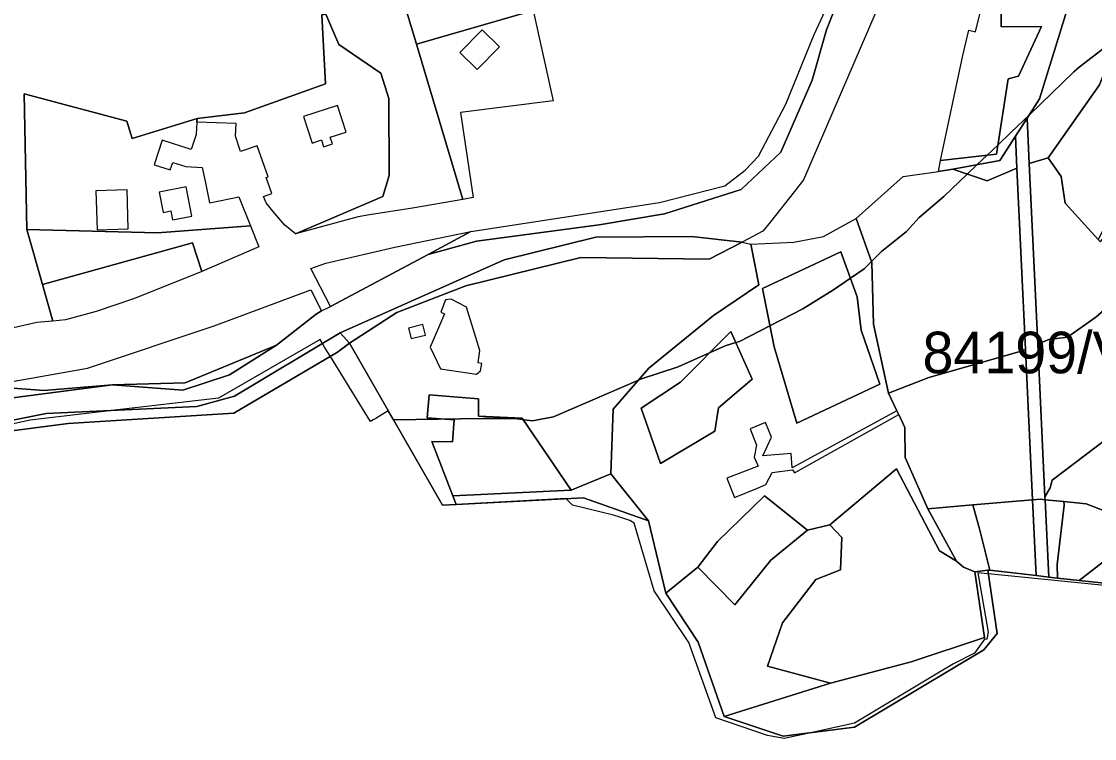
# Model space of a CAD drawing. Extents: x -477304 to -465429, y -1159113 to -1149210.
# Drawn here: x -470157.2 to -469770.1, y -1153938.9 to -1153680.2 of the extents above; entities that cross this region are included whole.
import ezdxf

# ---------------------------------------------------------------- set-up
doc = ezdxf.new("R2010")
doc.units = 0
for name, color, linetype in [('BPEJ_s', 7, 'Continuous'), ('orna_s', 7, 'Continuous'), ('PUPFL_s', 7, 'Continuous'), ('trav_porost_s', 7, 'Continuous'), ('voda_s', 7, 'Continuous')]:
    doc.layers.add(name, color=color, linetype=linetype)

msp = doc.modelspace()

# ---------------------------------------------------------------- linework, layer by layer
at = {"layer": 'BPEJ_s'}
for points in [[(-469766.29, -1153689.45), (-469775.62, -1153696.66), (-469777.5, -1153698.46), (-469793.61, -1153713.86), (-469800.19, -1153720.16), (-469804.91, -1153724.68), (-469808.94, -1153728.53), (-469812.45, -1153731.88), (-469816.02, -1153735.3), (-469824.41, -1153743.32), (-469833.32, -1153750.96), (-469837.98, -1153756.05), (-469846.89, -1153763.26), (-469850.55, -1153766.8), (-469853.25, -1153769.41), (-469858.16, -1153772.81), (-469864.28, -1153777.05), (-469875.31, -1153783.83), (-469887.22, -1153790.01), (-469898.21, -1153795.71), (-469899.51, -1153796.09), (-469903.31, -1153797.2), (-469908.94, -1153799.73), (-469920.27, -1153804.83), (-469933.85, -1153809.29), (-469934.65, -1153809.63), (-469965.24, -1153822.86), (-469972.87, -1153824.34), (-469975.78, -1153823.96), (-469976.2, -1153823.9), (-469976.58, -1153823.85), (-469979.21, -1153823.49), (-469986.38, -1153823.5), (-469990.69, -1153823.5), (-470023.01, -1153823.9), (-470024.88, -1153820.64), (-470027.11, -1153822.02), (-470029.32, -1153823.39), (-470030.26, -1153823.97), (-470031.27, -1153824.58), (-470045.74, -1153801.04), (-470047.82, -1153797.67), (-470048.62, -1153796.36), (-470049.46, -1153794.99), (-470086.07, -1153816.16), (-470123.44, -1153820.48), (-470154.09, -1153824.02), (-470198.45, -1153833.7)], [(-469664.49, -1153893.91), (-469808.43, -1153879.52), (-469808.71, -1153879.49), (-469812.13, -1153879.15), (-469808.5, -1153900.49), (-469808.92, -1153903.03), (-469809.77, -1153903.03), (-469813.38, -1153908.12), (-469821.01, -1153911.94), (-469827.23, -1153915.68), (-469856.65, -1153933.36), (-469871.89, -1153936.66), (-469882.1, -1153938.88), (-469888.03, -1153937.82), (-469906.7, -1153931.45), (-469916.45, -1153904.3), (-469928.97, -1153885.64), (-469936.18, -1153861.25), (-469937.67, -1153860.19), (-469941.3, -1153859.02), (-469943.6, -1153858.28), (-469958.45, -1153854.67), (-469960.57, -1153852.55), (-469960.67, -1153852.35), (-470000.35, -1153854.48), (-470005.31, -1153854.75), (-470023.01, -1153823.9), (-469990.69, -1153823.5), (-469986.38, -1153823.5), (-469979.21, -1153823.49), (-469976.58, -1153823.85), (-469976.2, -1153823.9), (-469975.78, -1153823.96), (-469972.87, -1153824.34), (-469965.24, -1153822.86), (-469934.65, -1153809.63), (-469933.85, -1153809.29), (-469920.27, -1153804.83), (-469908.94, -1153799.73), (-469903.31, -1153797.2), (-469899.51, -1153796.09), (-469898.21, -1153795.71), (-469887.22, -1153790.01), (-469875.31, -1153783.83), (-469864.28, -1153777.05), (-469858.16, -1153772.81), (-469853.25, -1153769.41), (-469850.55, -1153766.8), (-469846.89, -1153763.26), (-469837.98, -1153756.05), (-469833.32, -1153750.96), (-469824.41, -1153743.32), (-469816.02, -1153735.3), (-469812.45, -1153731.88), (-469808.94, -1153728.53), (-469804.91, -1153724.68), (-469800.19, -1153720.16), (-469793.61, -1153713.86), (-469777.5, -1153698.46), (-469775.62, -1153696.66), (-469766.29, -1153689.45)], [(-469958.45, -1153854.67), (-469960.57, -1153852.55), (-469960.67, -1153852.35), (-470000.35, -1153854.48), (-470005.31, -1153854.75), (-470023.01, -1153823.9), (-470024.88, -1153820.64), (-470027.11, -1153822.02), (-470029.32, -1153823.39), (-470030.26, -1153823.97), (-470031.27, -1153824.58), (-470045.74, -1153801.04), (-470047.82, -1153797.67), (-470048.62, -1153796.36), (-470049.46, -1153794.99), (-470086.07, -1153816.16), (-470123.44, -1153820.48), (-470154.09, -1153824.02), (-470198.45, -1153833.7)], [(-469664.49, -1153893.91), (-469808.43, -1153879.52), (-469808.71, -1153879.49), (-469812.13, -1153879.15), (-469808.5, -1153900.49), (-469808.92, -1153903.03), (-469809.77, -1153903.03), (-469813.38, -1153908.12), (-469821.01, -1153911.94), (-469827.23, -1153915.68), (-469856.65, -1153933.36), (-469871.89, -1153936.66), (-469882.1, -1153938.88), (-469888.03, -1153937.82), (-469906.7, -1153931.45), (-469916.45, -1153904.3), (-469928.97, -1153885.64), (-469936.18, -1153861.25), (-469937.67, -1153860.19), (-469941.3, -1153859.02), (-469943.6, -1153858.28), (-469958.45, -1153854.67)]]:
    msp.add_lwpolyline(points, dxfattribs=at)
at = {"layer": 'orna_s'}
for points in [[(-469739.15, -1153695.7), (-469736.14, -1153695.17), (-469768.75, -1153758.87), (-469780.66, -1153745.82), (-469782.15, -1153736.1), (-469786.8, -1153729.39), (-469768.32, -1153703.09), (-469759.71, -1153680.98), (-469753.84, -1153684.63), (-469750.46, -1153686.72), (-469749.01, -1153690.22), (-469745.44, -1153693.72), (-469742.04, -1153695.09)], [(-469992.26, -1153816.34), (-469992.26, -1153822.59), (-469976.62, -1153823.28), (-469958.83, -1153849.27), (-470001.52, -1153851.34), (-470009.2, -1153831.7), (-470001.67, -1153831.81), (-470001.06, -1153823.87), (-470010.79, -1153823.25), (-470010.12, -1153814.91)]]:
    msp.add_lwpolyline(points, close=True, dxfattribs=at)
at = {"layer": 'PUPFL_s'}
msp.add_lwpolyline([(-470174.63, -1153829.72), (-470140.38, -1153825.28), (-470080.6, -1153821.53), (-470043.21, -1153799.55), (-470038.84, -1153796.3), (-470005.31, -1153854.75), (-470000.35, -1153854.48), (-469954.45, -1153852.02), (-469930.96, -1153860.32), (-469924.69, -1153886.43), (-469913.07, -1153904.14), (-469903.73, -1153930.9), (-469882.38, -1153937.97), (-469856.66, -1153934.77), (-469810.05, -1153906.94), (-469805.24, -1153900.94), (-469808.64, -1153878.1), (-469807.85, -1153878.19), (-469791.19, -1153880.12), (-469786.61, -1153880.64), (-469783.48, -1153881), (-469775.64, -1153881.9), (-469724.55, -1153887.23)], dxfattribs=at)
for points in [[(-469813.96, -1153854.61), (-469792.47, -1153852.81), (-469791.19, -1153880.12), (-469807.85, -1153878.19), (-469811.58, -1153863.22)], [(-469787.93, -1153852.73), (-469786.61, -1153880.64), (-469791.19, -1153880.12), (-469792.47, -1153852.81), (-469789.48, -1153852.58)], [(-469781.2, -1153853.4), (-469781.01, -1153854.69), (-469783.59, -1153876.08), (-469783.48, -1153881), (-469786.61, -1153880.64), (-469787.93, -1153852.73)], [(-469807.85, -1153878.19), (-469808.64, -1153878.1), (-469813.32, -1153878.74), (-469817.34, -1153877.11), (-469819.84, -1153874.92), (-469830.21, -1153855.97), (-469813.96, -1153854.61), (-469811.58, -1153863.22)], [(-469775.64, -1153881.9), (-469783.48, -1153881), (-469783.59, -1153876.08), (-469781.01, -1153854.69), (-469781.2, -1153853.4), (-469773.1, -1153854.24), (-469751.02, -1153862.77)], [(-469684.24, -1153871.71), (-469661.77, -1153869.04), (-469654.59, -1153878.11), (-469645.76, -1153895.35), (-469649.95, -1153895), (-469684.76, -1153891.37), (-469724.55, -1153887.23), (-469775.64, -1153881.9), (-469751.02, -1153862.77), (-469735.23, -1153867.36)], [(-469810.05, -1153906.94), (-469856.66, -1153934.77), (-469882.38, -1153937.97), (-469903.73, -1153930.9), (-469865.39, -1153918.92), (-469836.24, -1153911.16), (-469809.82, -1153902.4), (-469813.32, -1153878.74), (-469808.64, -1153878.1), (-469805.24, -1153900.94)]]:
    msp.add_lwpolyline(points, close=True, dxfattribs=at)
at = {"layer": 'trav_porost_s'}
for points in [[(-470211.04, -1153509.04), (-470137.64, -1153523.37), (-470124.6, -1153527.8), (-470098.79, -1153546.39), (-470103.48, -1153549.03), (-470099.56, -1153590.23), (-470099.04, -1153603.92), (-470089.85, -1153612.95), (-470067.1, -1153623.45), (-470054.61, -1153647.58), (-470047.42, -1153677.59), (-470048.82, -1153677.81), (-470047.56, -1153702.73), (-470076.7, -1153713.21), (-470093.82, -1153715.23), (-470117.24, -1153722.48), (-470119.11, -1153716.19), (-470156.23, -1153706.32), (-470155.26, -1153755.31), (-470149.57, -1153775.16), (-470145.81, -1153788.29), (-470151.68, -1153788.8), (-470162.75, -1153791.36)], [(-469972.57, -1153676.31), (-470014.7, -1153688.4), (-470020.46, -1153669.19)]]:
    msp.add_lwpolyline(points, dxfattribs=at)
for points in [[(-469762.35, -1153586.95), (-469758.71, -1153588.97), (-469754.26, -1153594.9), (-469754.08, -1153606.39), (-469750.85, -1153616.56), (-469756.88, -1153630.21), (-469760.34, -1153644.55), (-469759.07, -1153678.58), (-469759.71, -1153680.98), (-469768.32, -1153703.09), (-469786.8, -1153729.39), (-469793.65, -1153731.49), (-469794.42, -1153715.12), (-469789.92, -1153708.17), (-469777.95, -1153669.18), (-469776.28, -1153669.67), (-469764.94, -1153643.2), (-469780.81, -1153637.46)], [(-470047.42, -1153677.59), (-470054.61, -1153647.58), (-470067.1, -1153623.45), (-470062.25, -1153625.69), (-470035.4, -1153640.96), (-470020.46, -1153669.19), (-470014.7, -1153688.4), (-469998.01, -1153744.48), (-470016.13, -1153747.59), (-470031.6, -1153750.01), (-470035.69, -1153750.71), (-470058.34, -1153756.88), (-470026.88, -1153743.36), (-470024.51, -1153735.74), (-470024.71, -1153708.05), (-470027.6, -1153698.91), (-470042.65, -1153688.59)], [(-469786.52, -1153642.78), (-469795.59, -1153663.96), (-469777.95, -1153669.18), (-469789.92, -1153708.17), (-469794.42, -1153715.12), (-469798.62, -1153721.57), (-469804.3, -1153730.39), (-469821.26, -1153733.5), (-469826.33, -1153734.41), (-469825.66, -1153730.35), (-469805.45, -1153728.15), (-469801.25, -1153700.94), (-469797.51, -1153700.01), (-469789.26, -1153682.02), (-469803.74, -1153682.12), (-469803.86, -1153668.82), (-469802.45, -1153662.56), (-469804.1, -1153662.18), (-469804.89, -1153639.97), (-469801.15, -1153639.26)], [(-469805.45, -1153728.15), (-469825.66, -1153730.35), (-469817.63, -1153692.56), (-469815.41, -1153683.42), (-469813, -1153683.97), (-469810.98, -1153675.64), (-469813.4, -1153675.09), (-469811.65, -1153667.87), (-469804.04, -1153669.61), (-469803.86, -1153668.82), (-469803.74, -1153682.12), (-469789.26, -1153682.02), (-469797.51, -1153700.01), (-469801.25, -1153700.94)], [(-470066.46, -1153748.65), (-470068.9, -1153745.65), (-470069.83, -1153743.35), (-470066.9, -1153742.32), (-470068.94, -1153736.55), (-470068.21, -1153736.29), (-470072.18, -1153725.07), (-470078.12, -1153727.16), (-470079.93, -1153721.64), (-470079.75, -1153717.09), (-470093.94, -1153716.51), (-470093.82, -1153715.23), (-470076.7, -1153713.21), (-470047.56, -1153702.73), (-470048.82, -1153677.81), (-470047.42, -1153677.59), (-470042.65, -1153688.59), (-470027.6, -1153698.91), (-470024.71, -1153708.05), (-470024.51, -1153735.74), (-470026.88, -1153743.36), (-470058.34, -1153756.88), (-470062.19, -1153753.72)], [(-469998.82, -1153713.09), (-469994.18, -1153743.75), (-469998.01, -1153744.48), (-470014.7, -1153688.4), (-469972.57, -1153676.31), (-469965.41, -1153708.83)], [(-469999.02, -1153691.46), (-469992.8, -1153697.6), (-469984.73, -1153689.43), (-469990.94, -1153683.29)], [(-470156.23, -1153706.32), (-470119.11, -1153716.19), (-470117.24, -1153722.48), (-470093.82, -1153715.23), (-470093.94, -1153716.51), (-470094.12, -1153721.06), (-470095.91, -1153726.47), (-470106.41, -1153723.04), (-470109.31, -1153731.91), (-470103.49, -1153733.81), (-470102.59, -1153731.07), (-470097.92, -1153732.59), (-470091.94, -1153732.88), (-470090.94, -1153737.88), (-470089.4, -1153745.64), (-470085.78, -1153744.92), (-470078.71, -1153743.52), (-470074.55, -1153754.01), (-470108.07, -1153756.42), (-470155.26, -1153755.31)], [(-470048.22, -1153725.4), (-470045.03, -1153724.43), (-470045.78, -1153721.97), (-470040.09, -1153720.15), (-470043.2, -1153710.55), (-470055.48, -1153714.5), (-470052.37, -1153724.09), (-470048.96, -1153722.98)], [(-469795.01, -1153798.52), (-469798.08, -1153733.18), (-469798.62, -1153721.57), (-469794.42, -1153715.12), (-469793.65, -1153731.49), (-469790.57, -1153796.64), (-469787.98, -1153851.64), (-469787.93, -1153852.73), (-469789.48, -1153852.58), (-469792.47, -1153852.81)], [(-469804.3, -1153730.39), (-469798.62, -1153721.57), (-469798.08, -1153733.18), (-469808.84, -1153737.77), (-469821.26, -1153733.5)], [(-469786.52, -1153794.92), (-469790.57, -1153796.64), (-469793.65, -1153731.49), (-469786.8, -1153729.39), (-469782.15, -1153736.1), (-469780.66, -1153745.82), (-469768.75, -1153758.87), (-469767.99, -1153759.69), (-469762.82, -1153752.78), (-469745.93, -1153763.43), (-469758.03, -1153776.82), (-469769.65, -1153786.86), (-469779.89, -1153794.08)], [(-469796.55, -1153799.17), (-469829.85, -1153808.67), (-469844.45, -1153814.33), (-469849.77, -1153789.44), (-469850.41, -1153767.2), (-469856.1, -1153751.34), (-469839.1, -1153736.19), (-469826.33, -1153734.41), (-469821.26, -1153733.5), (-469808.84, -1153737.77), (-469798.08, -1153733.18), (-469795.01, -1153798.52)], [(-470118.65, -1153755.09), (-470119.04, -1153741.02), (-470130.32, -1153741.33), (-470129.93, -1153755.4)], [(-470103.32, -1153748.57), (-470102.68, -1153751.83), (-470095.68, -1153750.46), (-470097.76, -1153739.86), (-470107.56, -1153741.78), (-470106.12, -1153749.12)], [(-469891.17, -1153775.19), (-469894.07, -1153760.62), (-469878.61, -1153759.88), (-469867.9, -1153757.76), (-469856.1, -1153751.34), (-469850.41, -1153767.2), (-469849.77, -1153789.44), (-469844.45, -1153814.33), (-469841.42, -1153820.62), (-469879.13, -1153841.19), (-469879.53, -1153836.02), (-469889.77, -1153836.95), (-469886.57, -1153830.16), (-469888.73, -1153824.88), (-469894.37, -1153827.19), (-469891.99, -1153833.02), (-469892.93, -1153837.39), (-469891.43, -1153840.64), (-469902.79, -1153844.98), (-469900, -1153851.94), (-469891.65, -1153848.61), (-469888.7, -1153847.24), (-469886.39, -1153842.89), (-469879.07, -1153841.96), (-469878.27, -1153843.05), (-469840.74, -1153822.03), (-469838.49, -1153826.71), (-469838.35, -1153837.55), (-469830.21, -1153855.97), (-469819.84, -1153874.92), (-469825.96, -1153871.21), (-469841.51, -1153841.56), (-469865.52, -1153861.74), (-469873.6, -1153863.74), (-469889.12, -1153851.35), (-469906.09, -1153867.81), (-469913.2, -1153877.08), (-469924.69, -1153886.43), (-469930.96, -1153860.32), (-469944.54, -1153843.39), (-469943.71, -1153820.1), (-469930.9, -1153805.3), (-469907.51, -1153786.26)], [(-470074.55, -1153754.01), (-470071.56, -1153761.53), (-470092.17, -1153770.37), (-470095.47, -1153760.09), (-470149.57, -1153775.16), (-470155.26, -1153755.31), (-470108.07, -1153756.42)], [(-470010.46, -1153764.25), (-470045.67, -1153783.06), (-470052.8, -1153769.37), (-470047.33, -1153767.42), (-470022.46, -1153761.65), (-469995.09, -1153756.04)], [(-470149.57, -1153775.16), (-470095.47, -1153760.09), (-470092.17, -1153770.37), (-470109.14, -1153777.31), (-470116.76, -1153780.26), (-470130.26, -1153784.8), (-470141.25, -1153787.89), (-470145.81, -1153788.29)], [(-469891.17, -1153775.19), (-469907.51, -1153786.26), (-469930.9, -1153805.3), (-469943.71, -1153820.1), (-469944.54, -1153843.39), (-469958.83, -1153849.27), (-469976.62, -1153823.28), (-469992.26, -1153822.59), (-469992.26, -1153816.34), (-470010.12, -1153814.91), (-470010.79, -1153823.25), (-470001.06, -1153823.87), (-470001.67, -1153831.81), (-470009.2, -1153831.7), (-470001.52, -1153851.34), (-470000.35, -1153854.48), (-470005.31, -1153854.75), (-470038.84, -1153796.3), (-470021.78, -1153785.22), (-469996.85, -1153775.54), (-469955.4, -1153765.32), (-469909.16, -1153765.93), (-469897.25, -1153759.8), (-469894.07, -1153760.62)], [(-469854.26, -1153791.64), (-469855.69, -1153779.5), (-469861.66, -1153763.34), (-469889.91, -1153776.57), (-469885.69, -1153797.63), (-469877.5, -1153825.08), (-469847.58, -1153811.07)], [(-469889.91, -1153776.57), (-469861.66, -1153763.34), (-469855.69, -1153779.5), (-469854.26, -1153791.64), (-469847.58, -1153811.07), (-469877.5, -1153825.08), (-469885.69, -1153797.63)], [(-469790.57, -1153796.64), (-469786.52, -1153794.92), (-469779.89, -1153794.08), (-469769.65, -1153786.86), (-469758.03, -1153776.82), (-469745.93, -1153763.43), (-469739.38, -1153766.86), (-469747.52, -1153809.93), (-469741.22, -1153812.28), (-469785.32, -1153845.65), (-469786.1, -1153848.5), (-469787.98, -1153851.64)], [(-470087.67, -1153789.98), (-470052.84, -1153777.05), (-470048.96, -1153784.66), (-470050.82, -1153785.78), (-470065.18, -1153796.95), (-470098.14, -1153810.58), (-470124.3, -1153811.26), (-470149.13, -1153813.33), (-470163.27, -1153812.27), (-470178.15, -1153813.17), (-470133.39, -1153805.3)], [(-469991.54, -1153806.3), (-469991.17, -1153803.6), (-469992.4, -1153803.4), (-469991.78, -1153798.94), (-469996.59, -1153783.32), (-470002.17, -1153780.4), (-470004.27, -1153780.66), (-470005.91, -1153785.11), (-470004.63, -1153785.73), (-470009.8, -1153797.76), (-470006.06, -1153805.5), (-469993.07, -1153807.43)], [(-470016.59, -1153794.62), (-470011.44, -1153793.37), (-470012.36, -1153789.58), (-470017.51, -1153790.83)], [(-469919.5, -1153810.35), (-469933.63, -1153819.67), (-469926.69, -1153839.62), (-469907.11, -1153828.02), (-469905.73, -1153819.57), (-469893.65, -1153809.28), (-469901.3, -1153792.05)], [(-469893.65, -1153809.28), (-469905.73, -1153819.57), (-469907.11, -1153828.02), (-469926.69, -1153839.62), (-469933.63, -1153819.67), (-469919.5, -1153810.35), (-469901.3, -1153792.05)], [(-470098.14, -1153810.58), (-470065.18, -1153796.95), (-470082.19, -1153807.74), (-470098.94, -1153813.17), (-470124.3, -1153811.26)], [(-469841.42, -1153820.62), (-469844.45, -1153814.33), (-469829.85, -1153808.67), (-469796.55, -1153799.17), (-469795.01, -1153798.52), (-469792.47, -1153852.81), (-469813.96, -1153854.61), (-469830.21, -1153855.97), (-469838.35, -1153837.55), (-469838.49, -1153826.71), (-469840.74, -1153822.03)], [(-469741.22, -1153812.28), (-469724.67, -1153816.86), (-469708.82, -1153829.36), (-469751.02, -1153862.77), (-469773.1, -1153854.24), (-469781.2, -1153853.4), (-469787.93, -1153852.73), (-469787.98, -1153851.64), (-469786.1, -1153848.5), (-469785.32, -1153845.65)], [(-469813.32, -1153878.74), (-469809.82, -1153902.4), (-469836.24, -1153911.16), (-469865.39, -1153918.92), (-469888.01, -1153912.72), (-469882.71, -1153897.18), (-469870.66, -1153881.48), (-469861.68, -1153877.98), (-469861.27, -1153866.4), (-469865.52, -1153861.74), (-469841.51, -1153841.56), (-469825.96, -1153871.21), (-469819.84, -1153874.92), (-469817.34, -1153877.11)], [(-469930.96, -1153860.32), (-469954.45, -1153852.02), (-470000.35, -1153854.48), (-470001.52, -1153851.34), (-469958.83, -1153849.27), (-469944.54, -1153843.39)], [(-469913.2, -1153877.08), (-469906.09, -1153867.81), (-469889.12, -1153851.35), (-469873.6, -1153863.74), (-469886.81, -1153874.54), (-469899.89, -1153890.7)], [(-469913.07, -1153904.14), (-469924.69, -1153886.43), (-469913.2, -1153877.08), (-469899.89, -1153890.7), (-469886.81, -1153874.54), (-469873.6, -1153863.74), (-469865.52, -1153861.74), (-469861.27, -1153866.4), (-469861.68, -1153877.98), (-469870.66, -1153881.48), (-469882.71, -1153897.18), (-469888.01, -1153912.72), (-469865.39, -1153918.92), (-469903.73, -1153930.9)]]:
    msp.add_lwpolyline(points, close=True, dxfattribs=at)
at = {"layer": 'voda_s'}
for points in [[(-470203.99, -1153821.6), (-470124.3, -1153811.26), (-470098.94, -1153813.17), (-470082.19, -1153807.74), (-470065.18, -1153796.95), (-470050.82, -1153785.78), (-470048.96, -1153784.66), (-470045.67, -1153783.06), (-470010.46, -1153764.25), (-469993.01, -1153759.48), (-469948.75, -1153753.56), (-469925.16, -1153749.57), (-469897.51, -1153740.8), (-469883.29, -1153727.43), (-469871.99, -1153701.43), (-469866.81, -1153683.22), (-469845.92, -1153630.44), (-469842.45, -1153620.83), (-469816.2, -1153591.55), (-469811.4, -1153588.14), (-469804.73, -1153584.11), (-469757.7, -1153555.8)], [(-469767.12, -1153581.92), (-469771.43, -1153583.93), (-469786.75, -1153586.5), (-469798.59, -1153591.13), (-469810.94, -1153605.28), (-469817.63, -1153618.03), (-469833.63, -1153638.55), (-469843.71, -1153664.48), (-469875.1, -1153737.35), (-469878.47, -1153741.63), (-469887.02, -1153752.5), (-469889.7, -1153755.9), (-469897.25, -1153759.8), (-469915.52, -1153757.82), (-469950.01, -1153758.02), (-469983.04, -1153766.26), (-470042.24, -1153792.54), (-470080.31, -1153815.35), (-470093.87, -1153819.07), (-470148.23, -1153821.66), (-470201.33, -1153832.23)]]:
    msp.add_lwpolyline(points, dxfattribs=at)
for points in [[(-469948.75, -1153753.56), (-469993.01, -1153759.48), (-470010.46, -1153764.25), (-469995.09, -1153756.04), (-469927.03, -1153745.53), (-469903.47, -1153739.49), (-469896.16, -1153733.92), (-469891.26, -1153728.85), (-469881.47, -1153710.08), (-469871.25, -1153684.94), (-469845.92, -1153630.44), (-469866.81, -1153683.22), (-469871.99, -1153701.43), (-469883.29, -1153727.43), (-469897.51, -1153740.8), (-469925.16, -1153749.57)], [(-469950.01, -1153758.02), (-469915.52, -1153757.82), (-469897.25, -1153759.8), (-469909.16, -1153765.93), (-469955.4, -1153765.32), (-469996.85, -1153775.54), (-470021.78, -1153785.22), (-470038.84, -1153796.3), (-470042.24, -1153792.54), (-469983.04, -1153766.26)], [(-470080.6, -1153821.53), (-470140.38, -1153825.28), (-470174.63, -1153829.72), (-470214.35, -1153836.36), (-470285.31, -1153823.07), (-470231.04, -1153829.84), (-470201.33, -1153832.23), (-470148.23, -1153821.66), (-470093.87, -1153819.07), (-470080.31, -1153815.35), (-470042.24, -1153792.54), (-470038.84, -1153796.3), (-470043.21, -1153799.55)], [(-470217.08, -1153820.2), (-470200.67, -1153819.6), (-470178.15, -1153813.17), (-470163.27, -1153812.27), (-470149.13, -1153813.33), (-470124.3, -1153811.26), (-470203.99, -1153821.6)]]:
    msp.add_lwpolyline(points, close=True, dxfattribs=at)

# ---------------------------------------------------------------- texts
at = {"layer": 'BPEJ_s'}
msp.add_text('84199/V.', height=15, dxfattribs=at).set_placement((-469832.15, -1153807.13))

doc.saveas('drawing.dxf')
